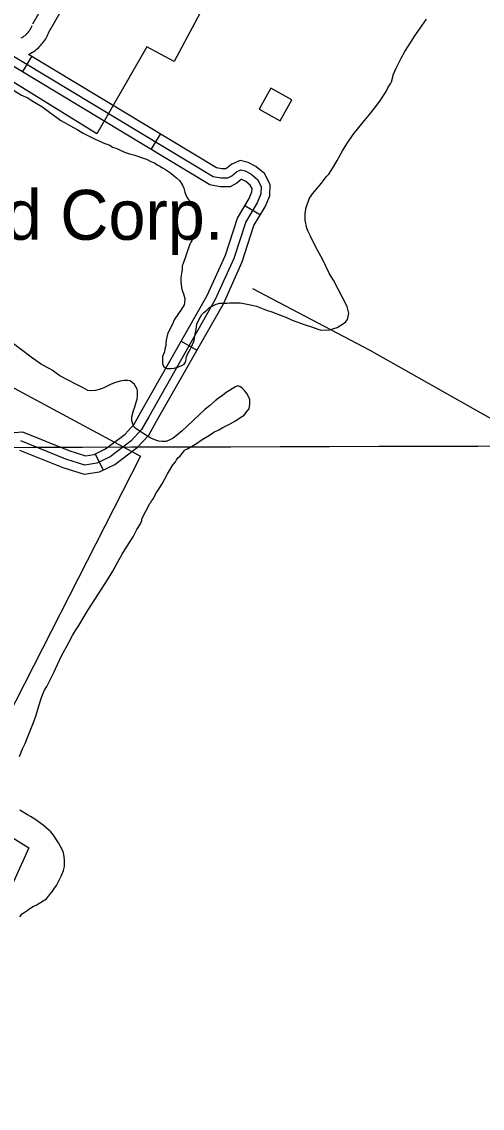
# Model space of a CAD drawing. Extents: x 3355677 to 3393573, y 612928 to 638357.
# Drawn here: x 3375896 to 3376663, y 623312 to 625120 of the extents above; entities that cross this region are included whole.
import ezdxf

# ---------------------------------------------------------------- set-up
doc = ezdxf.new("R2010")
doc.units = 0
for name, color, linetype in [('V-BLDG-IDEN', 7, 'Continuous'), ('V-BLDG-OTLN', 7, 'Continuous'), ('V-GRID-MAJR', 7, 'Continuous'), ('V-ROAD-CNTR', 7, 'Continuous'), ('V-SITE-OTLN', 7, 'Continuous'), ('V-SITE-VEGE', 7, 'Continuous')]:
    doc.layers.add(name, color=color, linetype=linetype)

msp = doc.modelspace()

# ---------------------------------------------------------------- linework, layer by layer
at = {"layer": 'V-BLDG-OTLN'}
msp.add_lwpolyline([(3376326.826308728, 624954.9320635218), (3376346.324269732, 624989.85799367), (3376311.3983395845, 625009.3559546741), (3376291.90037858, 624974.4300245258)], close=True, dxfattribs=at)
at = {"layer": 'V-GRID-MAJR'}
msp.add_spline([(3359794.3370000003, 624373.309), (3365058.395, 624385.176), (3370322.451, 624397.809), (3375586.505, 624411.208), (3380850.557, 624425.373), (3386114.607, 624440.303), (3391378.654, 624455.998), (3391378.6550000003, 624455.998)], degree=3, dxfattribs=at)
at = {"layer": 'V-ROAD-CNTR'}
for p, q in [((3375897.6750000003, 625036.238), (3375913.1410000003, 625061.944)), ((3376111.8880000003, 624907.349), (3376127.355, 624933.054)), ((3376268.0840000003, 624814.192), (3376293.819, 624798.773)), ((3376162.089, 624588.38), (3376188.176, 624573.566)), ((3376018.785, 624400.934), (3376032.019, 624374.011))]:
    msp.add_line(p, q, dxfattribs=at)
for points in [[(3375915.06, 625116.297), (3376024.298, 625306.616)], [(3375941.078, 625101.363), (3376050.316, 625291.682)], [(3375895.698, 625093.078), (3375897, 625093.7930000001), (3375898.275, 625094.559), (3375899.521, 625095.375), (3375900.735, 625096.238), (3375901.91, 625097.144), (3375903.052, 625098.099), (3375904.159, 625099.098), (3375905.222, 625100.135), (3375906.248, 625101.216), (3375907.23, 625102.334), (3375908.165, 625103.487), (3375909.057, 625104.677), (3375909.903, 625105.903), (3375910.702, 625107.161), (3375911.449, 625108.443), (3375912.147, 625109.758), (3375912.794, 625111.099), (3375913.3880000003, 625112.463), (3375913.9760000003, 625113.9670000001), (3375913.98, 625113.976)], [(3375907.6950000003, 625065.221), (3375914.223, 625069.143), (3375916.437, 625070.593), (3375918.593, 625072.126), (3375920.694, 625073.746), (3375922.7260000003, 625075.443), (3375924.691, 625077.216), (3375926.588, 625079.067), (3375928.4080000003, 625080.986), (3375930.156, 625082.976), (3375931.827, 625085.035), (3375933.415, 625087.155), (3375934.919, 625089.333), (3375936.338, 625091.567), (3375937.671, 625093.859), (3375938.913, 625096.198), (3375940.0640000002, 625098.581), (3375941.122, 625101.009), (3375942.04, 625103.359), (3375942.1580000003, 625103.684)], [(3375858.595, 625077.258), (3376215.233, 624862.6730000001), (3376228.36, 624860.272), (3376239.684, 624860.203), (3376246.117, 624863.837), (3376254.041, 624870.322), (3376261.219, 624873.417), (3376268.174, 624871.71), (3376277.92, 624866.664), (3376288.784, 624857.743), (3376294.975, 624845.804), (3376294.681, 624833.77), (3376288.413, 624818.935), (3376269.305, 624787.044), (3376249.565, 624726.013), (3376218.728, 624657.741), (3376108.024, 624462.8), (3376095.9560000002, 624441.393), (3376078.538, 624422.855), (3376043.546, 624396.3910000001), (3376021.532, 624385.5700000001), (3376001.764, 624382.448), (3375969.8910000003, 624392.356), (3375895.143, 624422.509)], [(3375883.683, 624436.6410000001), (3375897.474, 624437.743), (3375974.932, 624406.497), (3376002.878, 624397.81), (3376016.951, 624400.032), (3376035.642, 624409.22), (3376068.4760000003, 624434.052), (3376083.781, 624450.341), (3376094.969, 624470.187), (3376205.343, 624664.546), (3376235.5500000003, 624731.425), (3376255.559, 624793.287), (3376275.005, 624825.742), (3376279.755, 624836.984), (3376279.8850000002, 624842.319), (3376276.8850000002, 624848.105), (3376269.6210000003, 624854.069), (3376262.864, 624857.568), (3376262.534, 624857.649), (3376261.913, 624857.381), (3376254.6180000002, 624851.412), (3376243.585, 624845.179), (3376226.954, 624845.28), (3376209.843, 624848.41), (3375851.024, 625064.308)], [(3375892.812, 624407.275), (3375964.85, 624378.215), (3376000.65, 624367.086), (3376026.113, 624371.108), (3376051.45, 624383.562), (3376088.6, 624411.658), (3376108.131, 624432.4450000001), (3376121.079, 624455.4130000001), (3376232.113, 624650.936), (3376263.58, 624720.601), (3376283.051, 624780.801), (3376301.821, 624812.128), (3376309.607, 624830.556), (3376310.065, 624849.289), (3376300.683, 624867.381), (3376286.219, 624879.259), (3376273.484, 624885.852), (3376259.904, 624889.185), (3376246.169, 624883.263), (3376237.616, 624876.262), (3376235.7830000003, 624875.227), (3376229.7660000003, 624875.264), (3376220.623, 624876.936), (3375907.6950000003, 625065.221)], [(3376280.864, 624675.933), (3376475.801, 624573.539), (3376802.313, 624389.348), (3377193.199, 624162.836), (3377510.2660000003, 623977.67), (3377880.321, 623766.21), (3378191.693, 623589.531), (3378508.756, 623405.309), (3378688.595, 623297.201), (3378712.27, 623279.322), (3378746.375, 623248.248), (3378811.7290000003, 623194.5920000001), (3378896.952, 623131.549), (3378932.919, 623109.928), (3379011.454, 623071.428), (3379132.5870000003, 623005.658)]]:
    msp.add_lwpolyline(points, dxfattribs=at)
at = {"layer": 'V-SITE-OTLN'}
for points in [[(3376021.673, 624933.645), (3375563.4250000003, 625216.7490000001), (3375908.898, 625865.432), (3376026.576, 625803.724), (3376186.785, 626084.218), (3376419.3000000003, 625982.049), (3376376.057, 625894.522), (3376647.595, 625749.552), (3376521.092, 625508.1630000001), (3376125.759, 625708.834), (3376089.591, 625652.52), (3376221.494, 625568.4990000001), (3376095.075, 625336.202), (3376258.057, 625255.892), (3376150.103, 625053.746), (3376104.853, 625078.414)], [(3374601.75, 623519.4010000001), (3375121.501, 624481.273), (3375510.187, 624300.305), (3375638.2770000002, 624493.596), (3375704.7120000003, 624463.181), (3375773.808, 624569.005), (3376094.4450000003, 624397.174), (3375796.741, 623815.095), (3375908.245, 623745.947), (3375838.719, 623593.287), (3375707.45, 623673.97), (3375729.116, 623714.934), (3375672.329, 623746.307), (3375416.376, 623315.152), (3375279.838, 623321.599), (3375230.617, 623371.726), (3374863.1380000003, 623387.852), (3374834.364, 623345.53)]]:
    msp.add_lwpolyline(points, close=True, dxfattribs=at)
at = {"layer": 'V-SITE-VEGE'}
for points in [[(3375695.052, 625120.14), (3375704.508, 625115.833), (3375718.682, 625108.319), (3375729.184, 625102.9450000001), (3375743.876, 625094.3740000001), (3375748.595, 625091.165), (3375761.19, 625083.665), (3375769.589, 625079.3690000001), (3375783.235, 625071.859), (3375792.146, 625065.446), (3375808.415, 625056.331), (3375819.951, 625048.839), (3375836.202, 625037.6140000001), (3375847.73, 625029.0700000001), (3375865.032, 625017.304), (3375874.473, 625011.416), (3375888.6350000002, 625002.319), (3375895.9790000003, 624998.032), (3375906.485, 624993.189), (3375913.827, 624988.3740000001)], [(3376213.5130000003, 624646.97), (3376219.872, 624650.077), (3376226.217, 624651.603), (3376238.3540000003, 624652.0210000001), (3376242.0500000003, 624652.512), (3376260.5130000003, 624652.344), (3376274.73, 624649.578), (3376287.366, 624646.8250000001), (3376303.66, 624640.345), (3376312.6040000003, 624637.625), (3376329.948, 624630.611), (3376336.258, 624628.444), (3376346.764, 624623.601), (3376368.3200000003, 624615.491), (3376380.417, 624611.687), (3376389.357, 624608.441), (3376395.142, 624606.805), (3376408.864, 624607.209), (3376421.561, 624611.313), (3376427.9250000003, 624614.948), (3376435.357, 624620.154), (3376438.566, 624624.873), (3376440.772, 624635.403), (3376438.23, 624645.975), (3376415.424, 624689.968), (3376408.659, 624700.583), (3376397.276, 624724.952), (3376388.97, 624739.7980000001), (3376380.679, 624756.227), (3376377.0500000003, 624763.1190000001), (3376373.429, 624771.0650000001), (3376370.839, 624776.361), (3376368.33, 624790.101), (3376368.434, 624801.705), (3376370.099, 624810.659), (3376374.982, 624825.384), (3376380.333, 624833.777), (3376389.396, 624844.2440000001), (3376395.265, 624851.576), (3376403.275, 624862.053), (3376407.5330000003, 624866.235), (3376415.561, 624878.822), (3376421.457, 624889.318), (3376430.573, 624905.061), (3376437.534, 624916.604), (3376448.2260000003, 624932.333), (3376466.904, 624955.903), (3376475.436, 624965.844), (3376486.106, 624978.937), (3376493.588, 624989.419), (3376503.215, 625004.101), (3376506.4450000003, 625010.931), (3376510.1890000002, 625016.698), (3376511.8000000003, 625019.85), (3376515.079, 625032.48), (3376519.9250000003, 625042.986), (3376527.986, 625059.2660000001), (3376534.417, 625070.286), (3376544.054, 625086.023), (3376551.007, 625096.511), (3376570.252, 625124.294)], [(3375913.827, 624988.3740000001), (3375930.091, 624978.73), (3375942.671, 624969.647), (3375954.722, 624960.5700000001), (3375961.536, 624955.76), (3375988.829, 624940.742), (3375998.7970000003, 624934.85), (3376018.751, 624924.642), (3376027.686, 624920.868), (3376031.886, 624918.72), (3376036.617, 624917.093), (3376042.923, 624914.398), (3376047.644, 624911.189), (3376055.008, 624909.012), (3376060.257, 624906.327), (3376069.193, 624902.555), (3376076.029, 624900.382), (3376084.9790000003, 624898.188), (3376090.7600000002, 624896.028), (3376098.645, 624892.79), (3376103.904, 624891.16), (3376111.257, 624887.399), (3376117.5670000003, 624885.233), (3376121.759, 624882.028), (3376126.486, 624879.875), (3376131.7260000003, 624876.135), (3376135.929, 624873.983), (3376144.3200000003, 624868.636), (3376148.506, 624864.904), (3376154.265, 624860.104), (3376158.973, 624855.84), (3376164.177, 624847.879), (3376166.2430000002, 624843.1140000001), (3376167.761, 624836.242), (3376169.315, 624833.062), (3376171.9, 624827.235), (3376175.021, 624822.459), (3376178.148, 624818.212), (3376181.794, 624812.903), (3376185.966, 624807.589), (3376187.518, 624804.41), (3376188.54, 624800.708), (3376188.515, 624798.072), (3376188.9760000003, 624790.681), (3376188.913, 624783.824), (3376188.305, 624774.86), (3376187.201, 624769.596), (3376183.441, 624762.2440000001), (3376181.839, 624760.149), (3376179.687, 624755.422), (3376178.085, 624753.3250000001), (3376176.473, 624750.175), (3376164.556, 624715.9940000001), (3376163.483, 624713.895), (3376163.434, 624708.6190000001), (3376162.8680000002, 624704.405), (3376161.193, 624694.398), (3376161.1210000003, 624686.485), (3376163.12, 624674.334), (3376165.697, 624667.452), (3376167.734, 624659.5210000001), (3376167.667, 624652.135), (3376166.583, 624648.982), (3376162.295, 624641.635), (3376157.486, 624634.822), (3376150.001, 624623.812), (3376147.299, 624616.977), (3376140.85, 624603.85), (3376139.234, 624600.174), (3376137.0330000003, 624590.167), (3376136.472, 624586.481), (3376136.423, 624581.205), (3376134.788, 624575.417), (3376134.217, 624570.674), (3376130.981, 624562.791), (3376130.87, 624550.659), (3376132.419, 624546.952), (3376136.083, 624543.753), (3376138.714, 624543.202), (3376145.045, 624543.145), (3376150.324, 624543.6240000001), (3376155.612, 624545.158), (3376163.026, 624548.257), (3376166.737, 624550.334), (3376168.877, 624553.477), (3376169.424, 624555.583), (3376170.54, 624562.431), (3376172.705, 624568.215), (3376177.52, 624575.557), (3376179.6720000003, 624580.283), (3376183.451, 624589.745), (3376185.13, 624600.28), (3376186.789, 624608.706), (3376187.915, 624616.609), (3376191.686, 624625.012), (3376196.505, 624632.882), (3376199.702, 624636.02), (3376204.484, 624640.196), (3376207.146, 624642.809), (3376209.802, 624644.894), (3376213.5130000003, 624646.97)], [(3376066.788, 624523.286), (3376060.446, 624521.76), (3376050.927, 624519.208), (3376044.045, 624516.636), (3376034.504, 624511.446), (3376027.62, 624508.872), (3376019.156, 624506.312), (3376013.35, 624505.837), (3376006.497, 624506.426), (3375998.625, 624510.719), (3375984.451, 624518.233), (3375973.949, 624523.603), (3375959.772, 624531.1190000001), (3375954.007, 624535.3910000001), (3375947.196, 624540.2000000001), (3375942.995, 624542.348), (3375929.345, 624549.858), (3375914.147, 624560.549), (3375873.281, 624591.519)], [(3375934.43, 624008.046), (3375938.18, 624014.341), (3375949.997, 624037.4450000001), (3375962.373, 624064.2390000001), (3375974.719, 624087.334), (3375981.153, 624098.881), (3375985.978, 624107.277), (3375991.33, 624115.6680000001), (3376000.431, 624130.356), (3376006.862, 624141.377), (3376024.514, 624168.1190000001), (3376039.501, 624191.718), (3376048.0700000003, 624205.887), (3376051.83, 624213.237), (3376056.116, 624220.583), (3376063.626, 624234.231), (3376070.59, 624245.7710000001), (3376081.825, 624263.079), (3376088.2660000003, 624275.154), (3376094.156, 624284.593), (3376096.3170000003, 624290.377), (3376096.343, 624293.015), (3376103.315, 624305.612), (3376106.536, 624311.914), (3376109.227, 624317.691), (3376110.829, 624319.786), (3376112.973, 624323.46), (3376115.639, 624326.602), (3376119.934, 624335.003), (3376123.682, 624340.77), (3376130.106, 624351.262), (3376133.867, 624358.612), (3376139.228, 624368.059), (3376147.265, 624381.701), (3376148.866, 624383.7980000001), (3376152.598, 624387.984), (3376154.2090000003, 624391.134), (3376156.88, 624394.802), (3376159.536, 624396.889), (3376163.272, 624401.602), (3376165.4020000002, 624403.693), (3376167.54, 624406.838), (3376169.137, 624408.407), (3376172.312, 624409.433), (3376187.164, 624418.264), (3376196.72, 624425.035), (3376208.92, 624432.309), (3376216.348, 624436.9890000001), (3376224.824, 624441.132), (3376231.1920000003, 624444.767), (3376243.379, 624450.987), (3376252.395, 624456.181), (3376261.414, 624461.9010000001), (3376266.722, 624465.544), (3376270.995, 624471.307), (3376275.258, 624476.018), (3376276.3850000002, 624483.921), (3376275.92, 624490.782), (3376274.382, 624495.5430000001), (3376271.271, 624501.3740000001), (3376267.097, 624506.689), (3376263.4390000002, 624510.414), (3376259.772, 624513.084), (3376256.0870000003, 624514.174), (3376252.38, 624512.626), (3376236.998, 624503.27), (3376230.62, 624498.052), (3376223.719, 624493.368), (3376218.406, 624489.197), (3376208.8340000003, 624480.843), (3376201.397, 624475.108), (3376190.752, 624464.655), (3376182.244, 624457.346), (3376171.066, 624446.371), (3376163.616, 624439.582), (3376153.519, 624431.232), (3376148.733, 624427.056), (3376140.789, 624423.435), (3376136.554, 624421.8910000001), (3376129.691, 624421.426), (3376124.421, 624422.002), (3376118.109, 624424.1730000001), (3376111.2830000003, 624427.3960000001), (3376095.0160000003, 624437.04), (3376086.636, 624443.448), (3376083.488, 624445.586), (3376082.454, 624447.706), (3376079.894, 624456.171), (3376079.951, 624462.501), (3376082.683, 624473.0260000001), (3376084.852, 624479.335), (3376087.035, 624487.228), (3376088.659, 624491.961), (3376089.241, 624497.759), (3376089.308, 624505.144), (3376088.815, 624508.841), (3376084.133, 624516.269), (3376080.475, 624519.9940000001), (3376076.807, 624522.665), (3376073.119, 624523.226), (3376066.788, 624523.286)], [(3375892.805, 623897.644), (3375897.667, 623910.262), (3375901.97, 623919.191), (3375907.36, 623931.801), (3375916.007, 623954.406), (3375919.793, 623964.9230000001), (3375922.519, 623974.393), (3375925.239, 623983.332), (3375929.032, 623994.379), (3375931.194, 624000.1630000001), (3375934.43, 624008.046)], [(3375893.536, 623630.71), (3375897.278, 623635.951), (3375905.769, 623641.677), (3375910.018, 623644.802), (3375915.855, 623648.443), (3375920.6210000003, 623650.51), (3375932.286, 623657.26), (3375937.597, 623660.906), (3375942.934, 623667.711), (3375946.663, 623671.899), (3375949.876, 623677.1460000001), (3375954.151, 623682.909), (3375959.5160000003, 623692.883), (3375962.205, 623698.662), (3375965.986, 623708.122), (3375967.6240000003, 623714.438), (3375967.731, 623726.04), (3375966.754, 623734.492), (3375965.222, 623739.782), (3375961.071, 623747.733), (3375957.44, 623754.096), (3375949.112, 623766.832), (3375944.941, 623772.147), (3375941.2830000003, 623775.87), (3375936.568, 623779.608), (3375932.382, 623783.337), (3375924.518, 623788.684), (3375919.806, 623792.424), (3375910.884, 623797.777), (3375906.162, 623800.458), (3375893.046, 623808.491)]]:
    msp.add_lwpolyline(points, dxfattribs=at)

# ---------------------------------------------------------------- texts
at = {"layer": 'V-BLDG-IDEN'}
msp.add_text('Goliad Corp.', height=82.99983200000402, rotation=359.9880981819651, dxfattribs=at).set_placement((3375608.927744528, 624757.3154587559))

doc.saveas('drawing.dxf')
